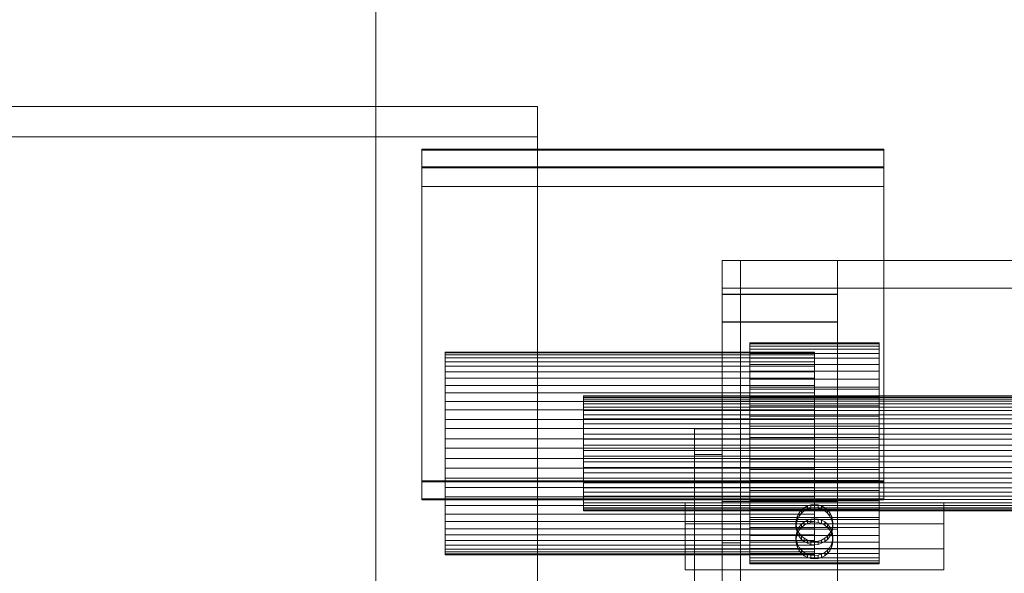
# Model space of a CAD drawing. Header units: millimetres. Extents: x -3490 to 61924, y -72580 to 6847.
# Tile 841 of 1056: x 27073 to 27286, y 514 to 634. Entities that reach past the tile are written whole.
import ezdxf

# ---------------------------------------------------------------- set-up
doc = ezdxf.new("R2010")
doc.units = ezdxf.units.MM
doc.layers.add('COTAS_P', color=1, linetype='Continuous', lineweight=0)
doc.layers.add('lateral_C09', color=7, linetype='Continuous', lineweight=0)
doc.dimstyles.new('R19_100', dxfattribs={"dimtxt": 250, "dimasz": 150, "dimexe": 150, "dimexo": 80, "dimgap": 100, "dimtad": 1, "dimtih": 1, "dimtoh": 1, "dimdsep": 46, "dimcen": 0.09, "dimadec": 0, "dimazin": 0, "dimtfac": 1, "dimtdec": 4, "dimtofl": 0, "dimtmove": 0, "dimatfit": 3, "dimfxl": 1, "dimtolj": 1, "dimtzin": 0, "dimarcsym": 0})

# ---------------------------------------------------------------- blocks, each defined once
blk = doc.blocks.new('DIM_R29_9')
at = {"layer": 'COTAS_P'}
for p, q in [((26750.07, 1241), (27150.07, 1241)), ((27150.07, 1241), (27105.07, 1091)), ((27150.07, 0), (27150.07, 1241)), ((27150.07, 1241), (27195.07, 1091)), ((27150.07, 0), (27105.07, 150)), ((27150.07, 0), (27195.07, 150)), ((26750.07, 0), (27150.07, 0))]:
    blk.add_line(p, q, dxfattribs=at)
blk.add_text('1241 P', height=250, rotation=90, dxfattribs=at).set_placement((27050.07, 620.5))
blk = doc.blocks.new('DIM_R29_19')
at = {"layer": 'COTAS_P'}
for p, q in [((18820, 2240), (18619.96, 1362.51)), ((18619.96, 1362.51), (18776.21, 1373.05)), ((27699.96, -707.49), (18619.96, 1362.51)), ((18619.96, 1362.51), (18756.2, 1285.3)), ((27900, 170), (27699.96, -707.49)), ((27699.96, -707.49), (27563.71, -630.27)), ((27699.96, -707.49), (27543.71, -718.02))]:
    blk.add_line(p, q, dxfattribs=at)
blk.add_text('9312.96 P', height=250, rotation=167.1576, dxfattribs=at).set_placement((23137.73, 230.02))
blk = doc.blocks.new('DIM_R29_35')
at = {"layer": 'COTAS_P'}
for p, q in [((26795.07, 1320), (27495.07, 1320)), ((27495.07, 1320), (27450.07, 1170)), ((27495.07, 0), (27495.07, 1320)), ((27495.07, 1320), (27540.07, 1170)), ((27495.07, 0), (27450.07, 150)), ((27495.07, 0), (27540.07, 150)), ((26795.07, 0), (27495.07, 0))]:
    blk.add_line(p, q, dxfattribs=at)
blk.add_text('1320 P', height=250, rotation=90, dxfattribs=at).set_placement((27395.07, 660))

msp = doc.modelspace()

# ---------------------------------------------------------------- linework, layer by layer
at = {"layer": 'lateral_C09'}
for p, q in [((27065.067, 615.223), (27185.067, 615.223)), ((27185.067, 615.223), (27185.067, 608.589)), ((27185.067, 505.366), (27185.067, 615.223)), ((27185.067, 608.589), (27065.067, 608.589)), ((27185.067, 498.733), (27185.067, 608.589)), ((27160.067, 605.754), (27160.067, 605.958)), ((27160.067, 605.958), (27260.067, 605.958)), ((27160.067, 534.052), (27160.067, 605.958)), ((27160.067, 601.875), (27160.067, 605.958)), ((27160.067, 601.963), (27160.067, 605.958)), ((27260.067, 605.754), (27160.067, 605.754)), ((27160.067, 605.754), (27160.067, 533.847)), ((27260.067, 605.958), (27260.067, 605.754)), ((27260.067, 534.052), (27260.067, 605.958)), ((27260.067, 605.958), (27260.067, 601.875)), ((27260.067, 601.963), (27260.067, 605.958)), ((27260.067, 533.847), (27260.067, 605.754)), ((27160.067, 601.875), (27160.067, 602.08)), ((27160.067, 602.08), (27260.067, 602.08)), ((27160.067, 530.173), (27160.067, 602.08)), ((27260.067, 601.963), (27160.067, 601.963)), ((27160.067, 601.963), (27160.067, 597.881)), ((27260.067, 601.875), (27160.067, 601.875)), ((27160.067, 601.875), (27160.067, 529.969)), ((27160.067, 601.875), (27160.067, 597.881)), ((27260.067, 602.08), (27260.067, 601.875)), ((27260.067, 530.173), (27260.067, 602.08)), ((27260.067, 597.881), (27260.067, 601.963)), ((27260.067, 529.969), (27260.067, 601.875)), ((27260.067, 597.881), (27260.067, 601.875)), ((27160.067, 597.881), (27260.067, 597.881)), ((27225.067, 574.51), (27225.067, 581.836)), ((27225.067, 581.836), (27229.067, 581.836)), ((27225.067, 415.054), (27225.067, 581.836)), ((27225.067, 581.836), (27250.067, 581.836)), ((27225.067, 575.844), (27225.067, 581.836)), ((27229.067, 581.836), (27229.067, 574.51)), ((27229.067, 415.054), (27229.067, 581.836)), ((27229.067, 452.042), (27229.067, 581.836)), ((27229.067, 581.836), (27312.067, 581.836)), ((27229.067, 575.844), (27229.067, 581.836)), ((27250.067, 581.836), (27250.067, 574.51)), ((27250.067, 575.844), (27250.067, 581.836)), ((27250.067, 575.844), (27225.067, 575.844)), ((27225.067, 575.844), (27225.067, 568.517)), ((27312.067, 575.844), (27229.067, 575.844)), ((27229.067, 575.844), (27229.067, 446.049)), ((27250.067, 568.517), (27250.067, 575.844)), ((27229.067, 574.51), (27225.067, 574.51)), ((27225.067, 574.51), (27225.067, 407.727)), ((27250.067, 574.51), (27225.067, 574.51)), ((27225.067, 574.51), (27225.067, 568.517)), ((27225.067, 513.276), (27225.067, 574.408)), ((27225.067, 574.408), (27229.067, 574.408)), ((27225.067, 407.625), (27225.067, 574.408)), ((27225.067, 574.408), (27250.067, 574.408)), ((27225.067, 568.415), (27225.067, 574.408)), ((27229.067, 407.727), (27229.067, 574.51)), ((27229.067, 574.408), (27229.067, 513.276)), ((27229.067, 407.625), (27229.067, 574.408)), ((27250.067, 568.517), (27250.067, 574.51)), ((27250.067, 574.408), (27250.067, 513.276)), ((27250.067, 568.415), (27250.067, 574.408)), ((27225.067, 568.517), (27250.067, 568.517)), ((27250.067, 568.415), (27225.067, 568.415)), ((27225.067, 568.415), (27225.067, 507.283)), ((27250.067, 507.283), (27250.067, 568.415)), ((27231.067, 563.269), (27231.067, 563.969)), ((27231.067, 563.969), (27231.067, 563.747)), ((27231.067, 563.969), (27259.067, 563.969)), ((27231.067, 563.747), (27231.067, 562.613)), ((27231.067, 563.747), (27259.067, 563.747)), ((27231.067, 561.676), (27231.067, 563.269)), ((27231.067, 563.269), (27259.067, 563.269)), ((27259.067, 563.747), (27259.067, 563.969)), ((27259.067, 563.969), (27259.067, 563.269)), ((27259.067, 562.613), (27259.067, 563.747)), ((27259.067, 563.269), (27259.067, 561.676)), ((27165.067, 561.33), (27165.067, 561.971)), ((27165.067, 561.971), (27165.067, 561.768)), ((27165.067, 561.971), (27245.067, 561.971)), ((27165.067, 561.768), (27165.067, 560.728)), ((27165.067, 561.768), (27245.067, 561.768)), ((27165.067, 559.869), (27165.067, 561.33)), ((27165.067, 561.33), (27245.067, 561.33)), ((27231.067, 562.613), (27231.067, 560.61)), ((27231.067, 562.613), (27259.067, 562.613)), ((27231.067, 559.249), (27231.067, 561.676)), ((27231.067, 561.676), (27259.067, 561.676)), ((27245.067, 561.768), (27245.067, 561.971)), ((27245.067, 561.971), (27245.067, 561.33)), ((27245.067, 560.728), (27245.067, 561.768)), ((27245.067, 561.33), (27245.067, 559.869)), ((27259.067, 560.61), (27259.067, 562.613)), ((27259.067, 561.676), (27259.067, 559.249)), ((27165.067, 560.728), (27165.067, 558.892)), ((27165.067, 560.728), (27245.067, 560.728)), ((27165.067, 557.645), (27165.067, 559.869)), ((27165.067, 559.869), (27245.067, 559.869)), ((27165.067, 558.892), (27165.067, 556.33)), ((27165.067, 558.892), (27245.067, 558.892)), ((27231.067, 560.61), (27231.067, 557.814)), ((27231.067, 560.61), (27259.067, 560.61)), ((27231.067, 556.082), (27231.067, 559.249)), ((27231.067, 559.249), (27259.067, 559.249)), ((27245.067, 558.892), (27245.067, 560.728)), ((27245.067, 559.869), (27245.067, 557.645)), ((27245.067, 556.33), (27245.067, 558.892)), ((27259.067, 557.814), (27259.067, 560.61)), ((27259.067, 559.249), (27259.067, 556.082)), ((27165.067, 554.742), (27165.067, 557.645)), ((27165.067, 557.645), (27245.067, 557.645)), ((27231.067, 557.814), (27231.067, 554.335)), ((27231.067, 557.814), (27259.067, 557.814)), ((27245.067, 557.645), (27245.067, 554.742)), ((27259.067, 554.335), (27259.067, 557.814)), ((27165.067, 556.33), (27165.067, 553.14)), ((27165.067, 556.33), (27245.067, 556.33)), ((27165.067, 551.273), (27165.067, 554.742)), ((27165.067, 554.742), (27245.067, 554.742)), ((27231.067, 552.298), (27231.067, 556.082)), ((27231.067, 556.082), (27259.067, 556.082)), ((27245.067, 553.14), (27245.067, 556.33)), ((27245.067, 554.742), (27245.067, 551.273)), ((27259.067, 556.082), (27259.067, 552.298)), ((27165.067, 553.14), (27165.067, 549.445)), ((27165.067, 553.14), (27245.067, 553.14)), ((27195.067, 552.119), (27195.067, 552.484)), ((27195.067, 552.484), (27195.067, 552.368)), ((27195.067, 552.484), (27805.067, 552.484)), ((27195.067, 552.368), (27195.067, 551.778)), ((27195.067, 552.368), (27805.067, 552.368)), ((27231.067, 554.335), (27231.067, 550.304)), ((27231.067, 554.335), (27259.067, 554.335)), ((27231.067, 552.065), (27231.067, 553.902)), ((27231.067, 553.902), (27259.067, 553.902)), ((27231.067, 527.935), (27231.067, 553.902)), ((27245.067, 549.445), (27245.067, 553.14)), ((27259.067, 550.304), (27259.067, 554.335)), ((27259.067, 553.902), (27259.067, 552.065)), ((27259.067, 527.935), (27259.067, 553.902)), ((27165.067, 547.371), (27165.067, 551.273)), ((27165.067, 551.273), (27245.067, 551.273)), ((27195.067, 551.289), (27195.067, 552.119)), ((27195.067, 552.119), (27805.067, 552.119)), ((27195.067, 551.778), (27195.067, 550.734)), ((27195.067, 551.778), (27805.067, 551.778)), ((27195.067, 550.025), (27195.067, 551.289)), ((27195.067, 551.289), (27805.067, 551.289)), ((27195.067, 550.734), (27195.067, 549.278)), ((27195.067, 550.734), (27805.067, 550.734)), ((27231.067, 548.041), (27231.067, 552.298)), ((27231.067, 552.298), (27259.067, 552.298)), ((27259.067, 552.065), (27231.067, 552.065)), ((27231.067, 552.065), (27231.067, 526.098)), ((27231.067, 550.304), (27231.067, 545.877)), ((27231.067, 550.304), (27259.067, 550.304)), ((27245.067, 551.273), (27245.067, 547.371)), ((27259.067, 552.298), (27259.067, 548.041)), ((27259.067, 526.098), (27259.067, 552.065)), ((27259.067, 545.877), (27259.067, 550.304)), ((27165.067, 549.445), (27165.067, 545.387)), ((27165.067, 549.445), (27245.067, 549.445)), ((27195.067, 548.376), (27195.067, 550.025)), ((27195.067, 550.025), (27805.067, 550.025)), ((27195.067, 549.278), (27195.067, 547.466)), ((27195.067, 549.278), (27805.067, 549.278)), ((27195.067, 546.405), (27195.067, 548.376)), ((27195.067, 548.376), (27805.067, 548.376)), ((27245.067, 545.387), (27245.067, 549.445)), ((27165.067, 543.185), (27165.067, 547.371)), ((27165.067, 547.371), (27245.067, 547.371)), ((27195.067, 547.466), (27195.067, 545.367)), ((27195.067, 547.466), (27805.067, 547.466)), ((27195.067, 544.188), (27195.067, 546.405)), ((27195.067, 546.405), (27805.067, 546.405)), ((27231.067, 543.475), (27231.067, 548.041)), ((27231.067, 548.041), (27259.067, 548.041)), ((27245.067, 547.371), (27245.067, 543.185)), ((27259.067, 548.041), (27259.067, 543.475)), ((27165.067, 545.387), (27165.067, 541.123)), ((27165.067, 545.387), (27245.067, 545.387)), ((27195.067, 545.367), (27195.067, 543.061)), ((27195.067, 545.367), (27805.067, 545.367)), ((27195.067, 541.81), (27195.067, 544.188)), ((27195.067, 544.188), (27805.067, 544.188)), ((27219.067, 539.745), (27219.067, 545.358)), ((27219.067, 545.358), (27225.067, 545.358)), ((27219.067, 430.508), (27219.067, 545.358)), ((27225.067, 545.358), (27225.067, 539.745)), ((27225.067, 430.508), (27225.067, 545.358)), ((27231.067, 545.877), (27231.067, 541.225)), ((27231.067, 545.877), (27259.067, 545.877)), ((27245.067, 541.123), (27245.067, 545.387)), ((27259.067, 541.225), (27259.067, 545.877)), ((27165.067, 538.877), (27165.067, 543.185)), ((27165.067, 543.185), (27245.067, 543.185)), ((27195.067, 543.061), (27195.067, 540.638)), ((27195.067, 543.061), (27805.067, 543.061)), ((27195.067, 539.362), (27195.067, 541.81)), ((27195.067, 541.81), (27805.067, 541.81)), ((27231.067, 538.775), (27231.067, 543.475)), ((27231.067, 543.475), (27259.067, 543.475)), ((27245.067, 543.185), (27245.067, 538.877)), ((27259.067, 543.475), (27259.067, 538.775)), ((27165.067, 541.123), (27165.067, 536.815)), ((27245.067, 541.123), (27165.067, 541.123)), ((27195.067, 540.638), (27195.067, 538.19)), ((27805.067, 540.638), (27195.067, 540.638)), ((27225.067, 539.745), (27219.067, 539.745)), ((27219.067, 539.745), (27219.067, 424.895)), ((27225.067, 424.895), (27225.067, 539.745)), ((27231.067, 541.225), (27231.067, 536.525)), ((27259.067, 541.225), (27231.067, 541.225)), ((27245.067, 536.815), (27245.067, 541.123)), ((27259.067, 536.525), (27259.067, 541.225)), ((27165.067, 534.613), (27165.067, 538.877)), ((27165.067, 538.877), (27245.067, 538.877)), ((27195.067, 536.939), (27195.067, 539.362)), ((27195.067, 539.362), (27805.067, 539.362)), ((27195.067, 538.19), (27195.067, 535.812)), ((27195.067, 538.19), (27805.067, 538.19)), ((27231.067, 534.123), (27231.067, 538.775)), ((27231.067, 538.775), (27259.067, 538.775)), ((27245.067, 538.877), (27245.067, 534.613)), ((27259.067, 538.775), (27259.067, 534.123)), ((27165.067, 536.815), (27165.067, 532.629)), ((27165.067, 536.815), (27245.067, 536.815)), ((27195.067, 534.633), (27195.067, 536.939)), ((27195.067, 536.939), (27805.067, 536.939)), ((27195.067, 535.812), (27195.067, 533.595)), ((27195.067, 535.812), (27805.067, 535.812)), ((27231.067, 536.525), (27231.067, 531.959)), ((27231.067, 536.525), (27259.067, 536.525)), ((27245.067, 532.629), (27245.067, 536.815)), ((27259.067, 531.959), (27259.067, 536.525)), ((27260.067, 534.052), (27160.067, 534.052)), ((27160.067, 534.052), (27160.067, 533.847)), ((27160.067, 533.847), (27260.067, 533.847)), ((27165.067, 530.555), (27165.067, 534.613)), ((27165.067, 534.613), (27245.067, 534.613)), ((27195.067, 532.534), (27195.067, 534.633)), ((27195.067, 534.633), (27805.067, 534.633)), ((27195.067, 533.595), (27195.067, 531.624)), ((27195.067, 533.595), (27805.067, 533.595)), ((27231.067, 529.696), (27231.067, 534.123)), ((27231.067, 534.123), (27259.067, 534.123)), ((27245.067, 534.613), (27245.067, 530.555)), ((27259.067, 534.123), (27259.067, 529.696)), ((27260.067, 533.847), (27260.067, 534.052)), ((27165.067, 532.629), (27165.067, 528.727)), ((27165.067, 532.629), (27245.067, 532.629)), ((27195.067, 530.722), (27195.067, 532.534)), ((27195.067, 532.534), (27805.067, 532.534)), ((27195.067, 531.624), (27195.067, 529.975)), ((27195.067, 531.624), (27805.067, 531.624)), ((27231.067, 531.959), (27231.067, 527.702)), ((27231.067, 531.959), (27259.067, 531.959)), ((27245.067, 528.727), (27245.067, 532.629)), ((27259.067, 527.702), (27259.067, 531.959)), ((27260.067, 530.173), (27160.067, 530.173)), ((27160.067, 530.173), (27160.067, 529.969)), ((27160.067, 529.969), (27260.067, 529.969)), ((27165.067, 526.86), (27165.067, 530.555)), ((27165.067, 530.555), (27245.067, 530.555)), ((27195.067, 529.266), (27195.067, 530.722)), ((27195.067, 530.722), (27805.067, 530.722)), ((27195.067, 529.975), (27195.067, 528.711)), ((27195.067, 529.975), (27805.067, 529.975)), ((27195.067, 528.222), (27195.067, 529.266)), ((27195.067, 529.266), (27805.067, 529.266)), ((27217.067, 524.721), (27217.067, 529.313)), ((27217.067, 529.313), (27273.067, 529.313)), ((27217.067, 519.326), (27217.067, 529.313)), ((27225.067, 382.446), (27225.067, 529.59)), ((27225.067, 529.59), (27250.067, 529.59)), ((27225.067, 523.598), (27225.067, 529.59)), ((27231.067, 525.665), (27231.067, 529.696)), ((27231.067, 529.696), (27259.067, 529.696)), ((27245.067, 528.905), (27244.287, 528.828)), ((27245.067, 530.555), (27245.067, 526.86)), ((27245.848, 528.828), (27245.067, 528.905)), ((27245.067, 528.191), (27245.067, 528.905)), ((27250.067, 529.59), (27250.067, 382.446)), ((27250.067, 523.598), (27250.067, 529.59)), ((27259.067, 529.696), (27259.067, 525.665)), ((27260.067, 529.969), (27260.067, 530.173)), ((27273.067, 529.313), (27273.067, 524.721)), ((27273.067, 519.326), (27273.067, 529.313)), ((27165.067, 528.727), (27165.067, 525.258)), ((27165.067, 528.727), (27245.067, 528.727)), ((27165.067, 523.67), (27165.067, 526.86)), ((27165.067, 526.86), (27245.067, 526.86)), ((27195.067, 528.711), (27195.067, 527.881)), ((27195.067, 528.711), (27805.067, 528.711)), ((27195.067, 527.632), (27195.067, 528.222)), ((27195.067, 528.222), (27805.067, 528.222)), ((27195.067, 527.881), (27195.067, 527.516)), ((27195.067, 527.881), (27805.067, 527.881)), ((27195.067, 527.516), (27195.067, 527.632)), ((27195.067, 527.632), (27805.067, 527.632)), ((27195.067, 527.516), (27805.067, 527.516)), ((27259.067, 527.935), (27231.067, 527.935)), ((27231.067, 527.935), (27231.067, 526.098)), ((27231.067, 527.702), (27231.067, 523.918)), ((27231.067, 527.702), (27259.067, 527.702)), ((27241.742, 527.13), (27241.372, 526.439)), ((27242.239, 527.735), (27241.742, 527.13)), ((27241.742, 526.415), (27241.742, 527.13)), ((27241.742, 526.415), (27242.239, 527.021)), ((27242.845, 528.232), (27242.239, 527.735)), ((27242.239, 527.021), (27242.239, 527.735)), ((27242.239, 527.021), (27242.845, 527.517)), ((27243.537, 528.601), (27242.845, 528.232)), ((27242.845, 527.517), (27242.845, 528.232)), ((27242.845, 527.517), (27243.537, 527.887)), ((27244.287, 528.828), (27243.537, 528.601)), ((27243.537, 527.887), (27243.537, 528.601)), ((27243.537, 527.887), (27244.287, 528.114)), ((27244.287, 528.114), (27244.287, 528.828)), ((27244.287, 528.114), (27245.067, 528.191)), ((27245.067, 525.258), (27245.067, 528.727)), ((27245.067, 528.191), (27245.848, 528.114)), ((27245.067, 526.86), (27245.067, 523.67)), ((27246.598, 528.601), (27245.848, 528.828)), ((27245.848, 528.114), (27245.848, 528.828)), ((27245.848, 528.114), (27246.598, 527.887)), ((27247.29, 528.232), (27246.598, 528.601)), ((27246.598, 527.887), (27246.598, 528.601)), ((27246.598, 527.887), (27247.29, 527.517)), ((27247.896, 527.735), (27247.29, 528.232)), ((27247.29, 527.517), (27247.29, 528.232)), ((27247.29, 527.517), (27247.896, 527.021)), ((27248.393, 527.13), (27247.896, 527.735)), ((27247.896, 527.021), (27247.896, 527.735)), ((27247.896, 527.021), (27248.393, 526.415)), ((27248.763, 526.439), (27248.393, 527.13)), ((27248.393, 526.415), (27248.393, 527.13)), ((27259.067, 526.098), (27259.067, 527.935)), ((27259.067, 523.918), (27259.067, 527.702)), ((27165.067, 525.258), (27165.067, 522.355)), ((27165.067, 525.258), (27245.067, 525.258)), ((27273.067, 524.721), (27217.067, 524.721)), ((27217.067, 524.721), (27217.067, 514.734)), ((27231.067, 526.098), (27259.067, 526.098)), ((27231.067, 522.186), (27231.067, 525.665)), ((27231.067, 525.665), (27259.067, 525.665)), ((27241.144, 525.69), (27241.067, 524.91)), ((27241.067, 524.196), (27241.144, 524.975)), ((27241.067, 524.91), (27241.144, 524.131)), ((27241.067, 524.196), (27241.067, 524.91)), ((27241.372, 526.439), (27241.144, 525.69)), ((27241.144, 524.975), (27241.372, 525.725)), ((27241.144, 524.975), (27241.144, 525.69)), ((27241.372, 525.725), (27241.372, 526.439)), ((27241.372, 525.725), (27241.742, 526.415)), ((27242.239, 524.673), (27241.742, 524.068)), ((27242.845, 525.17), (27242.239, 524.673)), ((27242.239, 523.959), (27242.239, 524.673)), ((27243.537, 525.539), (27242.845, 525.17)), ((27242.845, 524.456), (27242.845, 525.17)), ((27242.845, 524.456), (27243.537, 524.825)), ((27244.287, 525.767), (27243.537, 525.539)), ((27243.537, 524.825), (27243.537, 525.539)), ((27243.537, 524.825), (27244.287, 525.052)), ((27245.067, 525.843), (27244.287, 525.767)), ((27244.287, 525.052), (27244.287, 525.767)), ((27244.287, 525.052), (27245.067, 525.129)), ((27245.848, 525.767), (27245.067, 525.843)), ((27245.067, 525.129), (27245.067, 525.843)), ((27245.067, 522.355), (27245.067, 525.258)), ((27245.067, 525.129), (27245.848, 525.052)), ((27246.598, 525.539), (27245.848, 525.767)), ((27245.848, 525.052), (27245.848, 525.767)), ((27245.848, 525.052), (27246.598, 524.825)), ((27247.29, 525.17), (27246.598, 525.539)), ((27246.598, 524.825), (27246.598, 525.539)), ((27246.598, 524.825), (27247.29, 524.456)), ((27247.896, 524.673), (27247.29, 525.17)), ((27247.29, 524.456), (27247.29, 525.17)), ((27248.393, 524.068), (27247.896, 524.673)), ((27247.896, 523.959), (27247.896, 524.673)), ((27248.393, 526.415), (27248.763, 525.725)), ((27248.991, 525.69), (27248.763, 526.439)), ((27248.763, 525.725), (27248.763, 526.439)), ((27248.763, 525.725), (27248.991, 524.975)), ((27249.067, 524.91), (27248.991, 525.69)), ((27248.991, 524.975), (27248.991, 525.69)), ((27248.991, 524.975), (27249.067, 524.196)), ((27248.991, 524.131), (27249.067, 524.91)), ((27249.067, 524.91), (27249.067, 524.196)), ((27259.067, 525.665), (27259.067, 522.186)), ((27273.067, 514.734), (27273.067, 524.721)), ((27165.067, 521.108), (27165.067, 523.67)), ((27165.067, 523.67), (27245.067, 523.67)), ((27250.067, 523.598), (27225.067, 523.598)), ((27225.067, 523.598), (27225.067, 376.454)), ((27231.067, 523.918), (27231.067, 520.751)), ((27231.067, 523.918), (27259.067, 523.918)), ((27241.144, 523.416), (27241.067, 524.196)), ((27241.144, 522.628), (27241.067, 521.848)), ((27241.144, 524.131), (27241.372, 523.381)), ((27241.144, 523.416), (27241.144, 524.131)), ((27241.372, 522.667), (27241.144, 523.416)), ((27241.372, 523.377), (27241.144, 522.628)), ((27241.144, 521.913), (27241.372, 522.663)), ((27241.144, 521.913), (27241.144, 522.628)), ((27241.742, 524.068), (27241.372, 523.377)), ((27241.372, 523.381), (27241.742, 522.691)), ((27241.372, 522.667), (27241.372, 523.381)), ((27241.372, 522.663), (27241.372, 523.377)), ((27241.372, 522.663), (27241.742, 523.353)), ((27241.742, 521.976), (27241.372, 522.667)), ((27241.742, 523.353), (27241.742, 524.068)), ((27241.742, 523.353), (27242.239, 523.959)), ((27241.742, 522.691), (27242.239, 522.085)), ((27241.742, 521.976), (27241.742, 522.691)), ((27242.239, 523.959), (27242.845, 524.456)), ((27245.067, 523.67), (27245.067, 521.108)), ((27247.29, 524.456), (27247.896, 523.959)), ((27247.896, 523.959), (27248.393, 523.353)), ((27247.896, 522.085), (27248.393, 522.691)), ((27248.763, 523.377), (27248.393, 524.068)), ((27248.393, 523.353), (27248.393, 524.068)), ((27248.393, 522.691), (27248.763, 523.381)), ((27248.393, 523.353), (27248.763, 522.663)), ((27248.393, 521.976), (27248.393, 522.691)), ((27248.763, 522.667), (27248.393, 521.976)), ((27248.763, 523.381), (27248.991, 524.131)), ((27248.991, 523.416), (27248.763, 522.667)), ((27248.763, 522.667), (27248.763, 523.381)), ((27248.991, 522.628), (27248.763, 523.377)), ((27248.763, 522.663), (27248.763, 523.377)), ((27248.763, 522.663), (27248.991, 521.913)), ((27249.067, 524.196), (27248.991, 523.416)), ((27248.991, 523.416), (27248.991, 524.131)), ((27249.067, 521.848), (27248.991, 522.628)), ((27248.991, 521.913), (27248.991, 522.628)), ((27250.067, 376.454), (27250.067, 523.598)), ((27259.067, 520.751), (27259.067, 523.918)), ((27165.067, 522.355), (27165.067, 520.131)), ((27165.067, 522.355), (27245.067, 522.355)), ((27165.067, 519.272), (27165.067, 521.108)), ((27165.067, 521.108), (27245.067, 521.108)), ((27225.067, 373.458), (27225.067, 520.602)), ((27225.067, 520.602), (27229.067, 520.602)), ((27225.067, 423.728), (27225.067, 520.602)), ((27229.067, 520.602), (27229.067, 373.458)), ((27229.067, 423.728), (27229.067, 520.602)), ((27231.067, 519.39), (27231.067, 522.186)), ((27231.067, 522.186), (27259.067, 522.186)), ((27231.067, 520.751), (27231.067, 518.324)), ((27231.067, 520.751), (27259.067, 520.751)), ((27241.067, 521.134), (27241.144, 521.913)), ((27241.067, 521.848), (27241.144, 521.069)), ((27241.067, 521.134), (27241.067, 521.848)), ((27241.144, 520.355), (27241.067, 521.134)), ((27241.144, 521.069), (27241.372, 520.32)), ((27241.144, 520.355), (27241.144, 521.069)), ((27241.372, 519.605), (27241.144, 520.355)), ((27242.239, 521.371), (27241.742, 521.976)), ((27242.239, 522.085), (27242.845, 521.589)), ((27242.239, 521.371), (27242.239, 522.085)), ((27242.845, 520.874), (27242.239, 521.371)), ((27242.845, 521.589), (27243.537, 521.219)), ((27242.845, 520.874), (27242.845, 521.589)), ((27243.537, 520.505), (27242.845, 520.874)), ((27243.537, 521.219), (27244.287, 520.992)), ((27243.537, 520.505), (27243.537, 521.219)), ((27244.287, 520.278), (27243.537, 520.505)), ((27244.287, 520.992), (27245.067, 520.915)), ((27244.287, 520.278), (27244.287, 520.992)), ((27245.067, 520.131), (27245.067, 522.355)), ((27245.067, 521.108), (27245.067, 519.272)), ((27245.067, 520.915), (27245.848, 520.992)), ((27245.067, 520.201), (27245.067, 520.915)), ((27245.848, 520.992), (27246.598, 521.219)), ((27245.848, 520.278), (27245.848, 520.992)), ((27246.598, 520.505), (27245.848, 520.278)), ((27246.598, 521.219), (27247.29, 521.589)), ((27246.598, 520.505), (27246.598, 521.219)), ((27247.29, 520.874), (27246.598, 520.505)), ((27247.29, 521.589), (27247.896, 522.085)), ((27247.29, 520.874), (27247.29, 521.589)), ((27247.896, 521.371), (27247.29, 520.874)), ((27247.896, 521.371), (27247.896, 522.085)), ((27248.393, 521.976), (27247.896, 521.371)), ((27248.763, 520.32), (27248.991, 521.069)), ((27248.991, 520.355), (27248.763, 519.605)), ((27248.991, 521.913), (27249.067, 521.134)), ((27248.991, 521.069), (27249.067, 521.848)), ((27249.067, 521.134), (27248.991, 520.355)), ((27248.991, 520.355), (27248.991, 521.069)), ((27249.067, 521.848), (27249.067, 521.134)), ((27259.067, 522.186), (27259.067, 519.39)), ((27259.067, 518.324), (27259.067, 520.751)), ((27165.067, 520.131), (27165.067, 518.67)), ((27165.067, 520.131), (27245.067, 520.131)), ((27165.067, 518.232), (27165.067, 519.272)), ((27165.067, 519.272), (27245.067, 519.272)), ((27165.067, 518.67), (27165.067, 518.029)), ((27165.067, 518.67), (27245.067, 518.67)), ((27165.067, 518.029), (27165.067, 518.232)), ((27165.067, 518.232), (27245.067, 518.232)), ((27273.067, 519.326), (27217.067, 519.326)), ((27217.067, 519.326), (27217.067, 514.734)), ((27231.067, 517.387), (27231.067, 519.39)), ((27231.067, 519.39), (27259.067, 519.39)), ((27231.067, 518.324), (27231.067, 516.731)), ((27231.067, 518.324), (27259.067, 518.324)), ((27241.372, 520.32), (27241.742, 519.629)), ((27241.372, 519.605), (27241.372, 520.32)), ((27241.742, 518.915), (27241.372, 519.605)), ((27241.742, 519.629), (27242.239, 519.024)), ((27241.742, 518.915), (27241.742, 519.629)), ((27242.239, 518.309), (27241.742, 518.915)), ((27242.239, 519.024), (27242.845, 518.527)), ((27242.239, 518.309), (27242.239, 519.024)), ((27242.845, 517.813), (27242.239, 518.309)), ((27242.845, 518.527), (27243.537, 518.158)), ((27242.845, 517.813), (27242.845, 518.527)), ((27245.067, 520.201), (27244.287, 520.278)), ((27245.848, 520.278), (27245.067, 520.201)), ((27245.067, 518.67), (27245.067, 520.131)), ((27245.067, 519.272), (27245.067, 518.232)), ((27245.067, 518.029), (27245.067, 518.67)), ((27245.067, 518.232), (27245.067, 518.029)), ((27246.598, 518.158), (27247.29, 518.527)), ((27247.29, 518.527), (27247.896, 519.024)), ((27247.29, 517.813), (27247.29, 518.527)), ((27247.896, 518.309), (27247.29, 517.813)), ((27247.896, 519.024), (27248.393, 519.629)), ((27247.896, 518.309), (27247.896, 519.024)), ((27248.393, 518.915), (27247.896, 518.309)), ((27248.393, 519.629), (27248.763, 520.32)), ((27248.393, 518.915), (27248.393, 519.629)), ((27248.763, 519.605), (27248.393, 518.915)), ((27248.763, 519.605), (27248.763, 520.32)), ((27259.067, 519.39), (27259.067, 517.387)), ((27259.067, 516.731), (27259.067, 518.324)), ((27273.067, 514.734), (27273.067, 519.326)), ((27165.067, 518.029), (27245.067, 518.029)), ((27231.067, 516.253), (27231.067, 517.387)), ((27231.067, 517.387), (27259.067, 517.387)), ((27231.067, 516.731), (27231.067, 516.031)), ((27231.067, 516.731), (27259.067, 516.731)), ((27231.067, 516.031), (27231.067, 516.253)), ((27231.067, 516.253), (27259.067, 516.253)), ((27243.537, 517.443), (27242.845, 517.813)), ((27243.537, 518.158), (27244.287, 517.93)), ((27243.537, 517.443), (27243.537, 518.158)), ((27244.287, 517.216), (27243.537, 517.443)), ((27244.287, 517.93), (27245.067, 517.854)), ((27244.287, 517.216), (27244.287, 517.93)), ((27245.067, 517.139), (27244.287, 517.216)), ((27245.067, 517.854), (27245.848, 517.93)), ((27245.067, 517.139), (27245.067, 517.854)), ((27245.848, 517.216), (27245.067, 517.139)), ((27245.848, 517.93), (27246.598, 518.158)), ((27245.848, 517.216), (27245.848, 517.93)), ((27246.598, 517.443), (27245.848, 517.216)), ((27246.598, 517.443), (27246.598, 518.158)), ((27247.29, 517.813), (27246.598, 517.443)), ((27259.067, 517.387), (27259.067, 516.253)), ((27259.067, 516.031), (27259.067, 516.731)), ((27259.067, 516.253), (27259.067, 516.031)), ((27217.067, 514.734), (27273.067, 514.734)), ((27231.067, 516.031), (27259.067, 516.031))]:
    msp.add_line(p, q, dxfattribs=at)

# ---------------------------------------------------------------- dimensions: what is measured, and where the dimension line sits
at = {"layer": 'COTAS_P'}
for p1, p2, distance, picture, middle in [((27900, 170), (18820, 2240), 900, 'DIM_R29_19', (23159.956, 327.514)), ((26795.067, 0), (26795.067, 1320), -700, 'DIM_R29_35', (27495.067, 660)), ((26750.067, 0), (26750.067, 1241), -400, 'DIM_R29_9', (27150.067, 620.5))]:
    dim = msp.add_aligned_dim(p1=p1, p2=p2, distance=distance, text='<> P', dimstyle='R19_100', dxfattribs=at)
    dim.commit()
    dim.dimension.update_dxf_attribs({"geometry": picture, "text_midpoint": middle})

doc.saveas('drawing.dxf')
